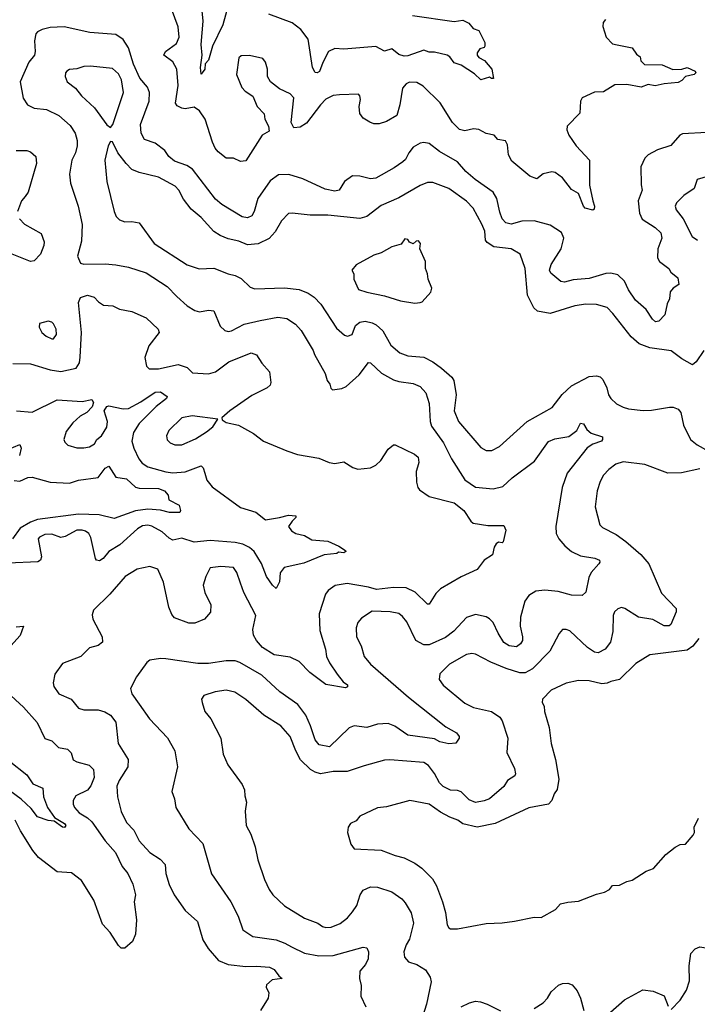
# Model space of a CAD drawing. Extents: x 1678431 to 1860718, y 384618 to 522882.
# Tile 324 of 473: x 1765265 to 1769072, y 501330 to 506864. Entities that reach past the tile are written whole.
import ezdxf

# ---------------------------------------------------------------- set-up
doc = ezdxf.new("R2010")
doc.units = 0

msp = doc.modelspace()

# ---------------------------------------------------------------- linework, layer by layer
at = {"layer": '0CON10XD'}
for points in [[(1766442.3, 506965), (1766405.3, 506835), (1766347.8, 506715), (1766325, 506636.9), (1766306.7, 506615), (1766304.4, 506585), (1766285, 506557.5), (1766279.5, 506595), (1766289.6, 506665), (1766283.8, 506725), (1766295.3, 506854.7), (1766287.2, 506932.8)], [(1768556.7, 506865), (1768543, 506847), (1768540, 506825), (1768558.8, 506765), (1768595, 506728.8), (1768622, 506722), (1768705.8, 506705.8), (1768730.5, 506670.5), (1768750, 506655), (1768755, 506632.5), (1768775, 506612.5), (1768875, 506609.4), (1768935, 506583.1), (1768985, 506585.7), (1769015, 506595.7), (1769060, 506575), (1769063.3, 506565), (1769053.9, 506556.1), (1769005.6, 506544.4), (1768985, 506521.2), (1768965, 506510), (1768885, 506503.8), (1768835, 506491.4), (1768795, 506499.4), (1768756.4, 506483.6), (1768675, 506499.1), (1768607.9, 506497.9), (1768545, 506457.8), (1768495, 506455.7), (1768425, 506424), (1768415.6, 506405), (1768411.3, 506338.7), (1768341.2, 506265), (1768338, 506245), (1768350.6, 506215), (1768391.4, 506155), (1768466.2, 506075), (1768466.3, 505933.7), (1768485.4, 505845), (1768494.3, 505815), (1768491.7, 505798.3), (1768485, 505793.8), (1768442, 505805), (1768431.9, 505815), (1768405, 505886.2), (1768365, 505910), (1768315, 505974), (1768273.3, 506005), (1768255, 506008.6), (1768205, 505998), (1768170.7, 505969.3), (1768130, 505985), (1768029.1, 506069.1), (1768010.8, 506105), (1768005, 506160), (1767993.6, 506183.6), (1767951.2, 506191.2), (1767930, 506215), (1767885, 506223.8), (1767845, 506247.1), (1767815, 506249.4), (1767765, 506239.4), (1767735, 506247.1), (1767696.2, 506286.2), (1767626.6, 506396.6), (1767530.9, 506490.9), (1767495, 506511.4), (1767455, 506513.3), (1767435, 506502.9), (1767415, 506479.2), (1767401.1, 506385), (1767383.9, 506326.1), (1767325, 506291.2), (1767285, 506279.2), (1767255, 506278), (1767231.7, 506288.3), (1767195, 506310), (1767176.4, 506336.4), (1767172.2, 506375), (1767178.8, 506415), (1767176.2, 506435), (1767167.5, 506445), (1767062.1, 506442.1), (1767025, 506437.5), (1766985, 506416.4), (1766954.2, 506385.8), (1766875, 506282), (1766840.9, 506259.1), (1766805, 506256), (1766790, 506285), (1766804.4, 506425), (1766785, 506447.1), (1766725, 506476), (1766674.4, 506514.4), (1766656, 506545), (1766657.5, 506585), (1766645.8, 506625), (1766630, 506645), (1766555, 506662), (1766509.3, 506660.7), (1766495, 506650), (1766482, 506555), (1766512.7, 506482.7), (1766531.2, 506461.2), (1766573.9, 506433.9), (1766598.8, 506375), (1766638.8, 506335), (1766642, 506305), (1766663.3, 506265), (1766667, 506237), (1766625.9, 506214.1), (1766535, 506071.2), (1766505, 506067.5), (1766465, 506086.2), (1766425, 506086.2), (1766380.3, 506120.3), (1766362.1, 506142.1), (1766347.3, 506175), (1766307.3, 506305), (1766275, 506351.4), (1766245, 506371.5), (1766195, 506363.3), (1766175, 506366.7), (1766149.8, 506379.8), (1766140, 506395), (1766155.4, 506494.6), (1766146.9, 506585), (1766125, 506627.1), (1766073.8, 506665), (1766084.2, 506685), (1766145, 506730.8), (1766161.1, 506765), (1766155, 506823.3), (1766118.2, 506925)], [(1767471.8, 506888.2), (1767705, 506854.3), (1767755, 506860.8), (1767787.5, 506845), (1767812.5, 506815), (1767845, 506802.5), (1767877.5, 506735), (1767878, 506715), (1767875, 506707.5), (1767850.7, 506699.3), (1767835, 506677.5), (1767834.3, 506665), (1767845, 506650.8), (1767876, 506635), (1767917.5, 506585), (1767926.7, 506533.3), (1767915, 506532.5), (1767905, 506540), (1767855, 506525.6), (1767819.1, 506559.1), (1767745, 506608.8), (1767705, 506622), (1767681.2, 506655), (1767666.7, 506665), (1767595, 506681.1), (1767565, 506680.9), (1767535, 506691.9), (1767445, 506660.7), (1767425, 506659.3), (1767395, 506667.8), (1767355, 506699.4), (1767315, 506687.1), (1767265, 506713.5), (1767085, 506698.1), (1767035, 506700.9), (1767000.4, 506685), (1766967.8, 506622.2), (1766948.3, 506571.8), (1766935, 506564.5), (1766925, 506567.5), (1766909.5, 506595), (1766885.9, 506755), (1766845, 506809.5), (1766795, 506846.4), (1766665, 506895.6)], [(1769125, 506228.9), (1768987.9, 506222.1), (1768974, 506215), (1768923.2, 506156.8), (1768848.3, 506131.7), (1768795, 506104), (1768777.5, 506085), (1768754.2, 506035.8), (1768755.6, 505935), (1768761.2, 505905), (1768739.1, 505845), (1768746.1, 505776.1), (1768762, 505742), (1768834.4, 505695), (1768866.4, 505665), (1768872.9, 505635), (1768849.2, 505575), (1768848, 505525), (1768858.8, 505505), (1768912.5, 505465), (1768923.3, 505445), (1768962.7, 505412.7), (1768968.1, 505375), (1768935.4, 505354.6), (1768919.2, 505335), (1768916, 505295), (1768902.7, 505267.3), (1768888.6, 505205), (1768855, 505169.2), (1768836.1, 505166.1), (1768819.7, 505179.7), (1768785, 505235.7), (1768725, 505287.1), (1768685.5, 505345), (1768663.4, 505393.4), (1768625, 505430.6), (1768585, 505439.5), (1768557.6, 505437.6), (1768465, 505408.2), (1768375, 505401.8), (1768325, 505388.9), (1768305, 505391.9), (1768249.5, 505439.5), (1768241.8, 505455), (1768251.4, 505488.6), (1768306.2, 505575), (1768321.4, 505635), (1768308.3, 505668.3), (1768245, 505708.5), (1768155, 505733.8), (1768085, 505730.7), (1768025, 505713.8), (1767995, 505721.5), (1767976.1, 505745), (1767961.9, 505781.9), (1767945, 505858.8), (1767924.7, 505894.7), (1767823.6, 505965), (1767771.2, 506011.2), (1767724.5, 506065), (1767623.2, 506123.2), (1767565, 506168.5), (1767535, 506173.3), (1767515, 506168.9), (1767475, 506146.9), (1767450, 506115), (1767432.2, 506077.8), (1767417.5, 506065), (1767369.1, 506030.9), (1767265, 505973.3), (1767235, 505969.5), (1767175, 505983.3), (1767134.3, 505985.7), (1767090, 505955), (1767058.8, 505905), (1767035, 505900), (1766981.2, 505911.2), (1766855, 505970), (1766775.8, 505994.2), (1766717.9, 505992.1), (1766671.2, 505958.8), (1766601.6, 505858.4), (1766581.2, 505785), (1766568.3, 505761.7), (1766545, 505749.2), (1766515, 505756.1), (1766401.1, 505825), (1766365, 505854.6), (1766235, 506024.5), (1766203.5, 506043.5), (1766135, 506069.2), (1766102.7, 506095), (1766079.4, 506129.4), (1766025, 506169.4), (1765965, 506190), (1765946.2, 506225), (1765943.1, 506275), (1765991.3, 506405), (1765994.1, 506455), (1765983.1, 506485), (1765938.8, 506535), (1765904.6, 506614.6), (1765875.6, 506705.6), (1765845, 506752.2), (1765805, 506780), (1765658.8, 506791.2), (1765515, 506822.7), (1765435, 506820.4), (1765390.5, 506809.5), (1765363.9, 506796.1), (1765354.4, 506785), (1765347.5, 506745), (1765352.1, 506685), (1765348.2, 506665), (1765316.2, 506625), (1765267.8, 506515), (1765283.3, 506423.3), (1765309.2, 506385), (1765345, 506365.6), (1765415, 506359.1), (1765484.2, 506325), (1765548.7, 506268.7), (1765575.4, 506225), (1765587.1, 506185), (1765586.9, 506155), (1765577.1, 506115), (1765558.2, 506075), (1765544.6, 505994.6), (1765549.4, 505945), (1765592.2, 505815), (1765615, 505712.5), (1765611.4, 505618.6), (1765588.9, 505535), (1765606.7, 505495), (1765625, 505490), (1765745, 505491.2), (1765805, 505485.6), (1765875, 505472.5), (1765975, 505440.5), (1766092.5, 505365), (1766147.1, 505307.1), (1766206.2, 505256.2), (1766248.9, 505228.9), (1766275, 505222.2), (1766325, 505231.4), (1766355, 505228), (1766390.7, 505140.7), (1766416.8, 505116.8), (1766435, 505111.9), (1766455, 505115.6), (1766525, 505151.5), (1766615, 505173.6), (1766715, 505191.5), (1766764.6, 505184.6), (1766815, 505153.1), (1766846.6, 505116.6), (1766912.5, 505005), (1766921.1, 504981.1), (1766980, 504875), (1766991.9, 504835), (1767007.5, 504815), (1767011.9, 504791.9), (1767022.7, 504782.7), (1767075, 504790.6), (1767098.9, 504801.1), (1767171.6, 504868.4), (1767225, 504936), (1767235, 504935.7), (1767296.5, 504876.5), (1767365, 504840.4), (1767395, 504829.6), (1767475, 504819.5), (1767515, 504801.1), (1767545.9, 504765.9), (1767565, 504706.7), (1767570.4, 504605), (1767578.2, 504578.2), (1767645.8, 504485.8), (1767691.1, 504395), (1767765, 504277.1), (1767825, 504235.3), (1767925, 504227.5), (1767979.1, 504240.9), (1768032.2, 504287.8), (1768156.8, 504383.2), (1768235, 504492.9), (1768271.7, 504508.3), (1768349.2, 504520.8), (1768394, 504555), (1768415, 504595.7), (1768432.1, 504592.1), (1768450.4, 504560.4), (1768475, 504539.4), (1768538.9, 504518.9), (1768539.4, 504505), (1768532.5, 504495), (1768485, 504477.5), (1768453.5, 504456.5), (1768340, 504315), (1768312.3, 504235), (1768276.8, 504015), (1768279.6, 503975), (1768294.5, 503945), (1768326.5, 503906.5), (1768365.6, 503875), (1768415, 503850), (1768496.7, 503836.7), (1768522, 503825), (1768524, 503815), (1768517.5, 503805), (1768475, 503756)], [(1765775, 506257.5), (1765788, 506275), (1765847.5, 506455), (1765837.3, 506525), (1765819.8, 506559.8), (1765785, 506588.5), (1765663, 506603), (1765625, 506601.4), (1765585, 506588), (1765545, 506584), (1765530, 506575), (1765522, 506565), (1765519.2, 506545), (1765530.8, 506515), (1765578.2, 506478.2), (1765611.9, 506435), (1765685, 506368.6), (1765755, 506273.3), (1765775, 506257.5)], [(1769108, 505005), (1769065, 504940), (1769045, 504923.3), (1768985, 504956.9), (1768925, 505003.3), (1768805, 505020), (1768745, 505041.5), (1768700.9, 505080.9), (1768597.5, 505212.5), (1768565.3, 505245.3), (1768505, 505263.2), (1768445, 505264.6), (1768384, 505256), (1768245, 505212.9), (1768174.7, 505224.7), (1768153.6, 505243.6), (1768117.1, 505315), (1768104.4, 505464.4), (1768075.5, 505545.5), (1768025.4, 505575.4), (1767927.9, 505587.9), (1767891.5, 505611.5), (1767881.1, 505625), (1767877.5, 505675), (1767861.8, 505715), (1767811.9, 505805), (1767775, 505842.9), (1767675, 505915.6), (1767585, 505948.9), (1767555, 505947.8), (1767515, 505931.1), (1767395, 505862.5), (1767295, 505819.5), (1767215, 505757.1), (1767175, 505746.6), (1766995.5, 505764.5), (1766895.7, 505764.3), (1766795, 505776.2), (1766775, 505773.8), (1766735, 505732.5), (1766699.1, 505670.9), (1766666.7, 505633.3), (1766605, 505604.6), (1766545, 505598.9), (1766495, 505619.5), (1766435, 505632.5), (1766390.4, 505650.4), (1766355, 505672.9), (1766285, 505751.9), (1766227.9, 505797.9), (1766185.6, 505855), (1766159.1, 505905), (1766137.3, 505927.3), (1766045, 505977.7), (1765935.5, 506004.5), (1765895, 506021.1), (1765863.1, 506055), (1765815.6, 506115.6), (1765785, 506177.5), (1765775, 506180), (1765761.2, 506155), (1765743.1, 506075), (1765754.5, 505955), (1765795.6, 505785), (1765807.4, 505757.4), (1765825, 505738), (1765855, 505727.5), (1765895, 505730), (1765935, 505722.5), (1766020, 505605), (1766205.3, 505485.3), (1766273.2, 505463.2), (1766355, 505466.5), (1766435, 505434.5), (1766475.5, 505425.5), (1766508.3, 505408.3), (1766560.3, 505360.3), (1766585, 505351.4), (1766753.1, 505356.9), (1766835, 505347.9), (1766885, 505327.1), (1766918.1, 505305), (1766956.4, 505265), (1767045, 505130.8), (1767089.7, 505089.7), (1767105.6, 505084.4), (1767132, 505095), (1767151.9, 505145), (1767175, 505164.5), (1767205, 505168.8), (1767245, 505159.1), (1767268, 505148), (1767305, 505115.6), (1767350.5, 505035), (1767400.7, 504990.7), (1767445, 504973.6), (1767535, 504966.7), (1767585, 504941.2), (1767635, 504904.5), (1767691.9, 504855), (1767702.9, 504835), (1767717.7, 504755), (1767706.4, 504665), (1767730, 504605), (1767855, 504459.2), (1767885, 504441.4), (1767917.1, 504442.9), (1767960, 504465), (1768115.4, 504604.6), (1768256.7, 504683.3), (1768312, 504758), (1768365, 504806.7), (1768465, 504858.6), (1768505, 504861.4), (1768526.4, 504856.4), (1768541.7, 504841.7), (1768563.1, 504795), (1768573.1, 504755), (1768585.7, 504735), (1768618, 504705), (1768655, 504685.6), (1768685, 504676.7), (1768767.9, 504667.9), (1768815, 504669.4), (1768915, 504685.6), (1768935.5, 504685.5), (1768965, 504674), (1768978.6, 504655), (1768994.2, 504585), (1769034, 504505), (1769070.8, 504475), (1769135, 504438.6)], [(1765245, 506127.8), (1765305, 506129.4), (1765325, 506121.4), (1765354.3, 506095), (1765358.5, 506055), (1765311.4, 505895), (1765295, 505870.8), (1765274.4, 505845), (1765252.5, 505785)], [(1769135, 505984.3), (1769071.2, 505965), (1769054.2, 505915), (1768996.2, 505875), (1768955.7, 505834.3), (1768947.5, 505815), (1768952.5, 505795), (1768992.9, 505745), (1769042.2, 505645), (1769071.9, 505625)], [(1765262.5, 505745), (1765292, 505715), (1765385, 505662), (1765401.2, 505615), (1765400.4, 505595), (1765381.1, 505545), (1765345, 505508.1), (1765324.4, 505504.4), (1765195, 505557.5)], [(1767485, 505270), (1767515, 505273.3), (1767525, 505277.5), (1767575, 505332.5), (1767580, 505355), (1767558.8, 505405), (1767556.7, 505435), (1767543.8, 505465), (1767543.8, 505505), (1767513.3, 505575), (1767516.7, 505605), (1767505, 505620), (1767491.7, 505618.3), (1767475, 505603.3), (1767455, 505612.5), (1767445, 505627.5), (1767428.3, 505631.7), (1767408.3, 505601.7), (1767355, 505587.5), (1767295, 505553.8), (1767255, 505540), (1767155, 505486.2), (1767130, 505455), (1767142.5, 505435), (1767142.5, 505405), (1767167.3, 505347.3), (1767215, 505331.4), (1767315, 505311.8), (1767405, 505283.3), (1767485, 505270)], [(1765225, 504930.8), (1765325, 504929.6), (1765435, 504895.5), (1765495, 504886.9), (1765581.2, 504905), (1765600, 504935), (1765605, 504967.5), (1765611.4, 505105), (1765594.5, 505275), (1765607, 505303), (1765645, 505315.5), (1765682, 505305), (1765707.5, 505277.5), (1765735, 505260), (1765787.5, 505255), (1765825, 505237.5), (1765895, 505223.8), (1765975, 505188.6), (1766043.3, 505125), (1766047.5, 505105), (1765989.8, 505030.2), (1765968.2, 504965), (1765977.2, 504917.2), (1765991.2, 504901.2), (1766045, 504901.5), (1766155.6, 504925.6), (1766205, 504908), (1766235, 504878.8), (1766325, 504872.5), (1766365, 504884.3), (1766439.4, 504940.6), (1766565, 504991.1), (1766595, 504979.2), (1766624.1, 504934.1), (1766668.8, 504885), (1766675.8, 504825), (1766671.2, 504808.8), (1766655, 504794), (1766568.9, 504751.1), (1766445, 504666), (1766400, 504625), (1766402.5, 504615), (1766425, 504598.8), (1766494.4, 504584.4), (1766578.8, 504538.8), (1766635, 504494.3), (1766765, 504441.1), (1766825, 504420), (1766945, 504398.8), (1767004, 504374), (1767035, 504369.2), (1767085, 504378), (1767136.6, 504346.6), (1767165, 504337.1), (1767235, 504345.8), (1767265, 504360), (1767294.3, 504385.7), (1767335, 504450), (1767365, 504473.3), (1767375, 504473.8), (1767482.4, 504422.4), (1767503.8, 504405), (1767507.1, 504375), (1767499.3, 504349.3), (1767491.4, 504325), (1767493.1, 504265), (1767500.8, 504235), (1767511.7, 504221.7), (1767564.5, 504184.5), (1767705, 504148.1), (1767759.2, 504105), (1767798.8, 504045), (1767813.2, 504033.2), (1767895, 504020.9), (1767985, 504020), (1767996, 503995), (1767981.7, 503928.3), (1767975, 503922.5), (1767955, 503926.2), (1767942.3, 503917.7), (1767931.2, 503898.8), (1767921.2, 503855), (1767873.8, 503825), (1767835, 503774), (1767745, 503732.9), (1767629.2, 503665), (1767601.7, 503638.3), (1767565, 503578), (1767555, 503579.2), (1767486.1, 503646.1), (1767435, 503670), (1767365, 503672.9), (1767269.3, 503660.7), (1767225, 503674.7), (1767105, 503694.6), (1767036.3, 503683.7), (1766997.5, 503655), (1766981.9, 503635), (1766947.3, 503525), (1766950.2, 503430.2), (1766983.5, 503325), (1766987.8, 503285), (1767005, 503248), (1767048.1, 503185), (1767082.1, 503142.1), (1767105.8, 503125), (1767105.9, 503114.1), (1767095, 503108), (1766985, 503126.9), (1766895.4, 503195.4), (1766835, 503257.1), (1766785, 503280), (1766695, 503293.8), (1766628.6, 503335), (1766594.4, 503375), (1766578.5, 503405), (1766574.5, 503435.5), (1766590.8, 503515), (1766524.2, 503645), (1766505, 503696.7), (1766485, 503756.7), (1766465, 503783.8), (1766395, 503790), (1766335, 503782), (1766310, 503735), (1766296, 503685), (1766304.4, 503645), (1766337.5, 503575), (1766336.4, 503533.6), (1766302.5, 503495), (1766248.3, 503471.7), (1766215, 503471.4), (1766135, 503502), (1766119.7, 503519.7), (1766102.2, 503562.2), (1766072.6, 503702.6), (1766040, 503775), (1765995, 503790.5), (1765925, 503775.5), (1765857.1, 503735), (1765770.6, 503635), (1765679.4, 503545), (1765670.9, 503519.1), (1765675.6, 503495), (1765727.1, 503395), (1765730, 503365), (1765705, 503347.1), (1765656.4, 503333.6), (1765608, 503285), (1765505.6, 503244.4), (1765462.5, 503185), (1765453.2, 503136.8), (1765455.6, 503115), (1765483.9, 503073.9), (1765554.3, 503044.3), (1765595, 502994.3), (1765625, 502985.6), (1765705, 502984.5), (1765743.7, 502973.7), (1765775, 502954.2), (1765804.4, 502915), (1765817.1, 502795), (1765874.3, 502705), (1765871.9, 502665), (1765823.1, 502586.9), (1765810.9, 502555), (1765814.6, 502495), (1765834, 502414), (1765865, 502350.8), (1765905, 502308.8), (1765935, 502247.5), (1765995, 502181.9), (1766054.6, 502144.6), (1766082.5, 502115), (1766085.7, 502065), (1766105, 502002.5), (1766131.9, 501945), (1766195, 501856.2), (1766264.2, 501795), (1766292.8, 501692.8), (1766323.9, 501643.9), (1766380.8, 501575), (1766435, 501553.1), (1766535, 501542.2), (1766595.3, 501544.7), (1766667.8, 501537.8), (1766694.3, 501525), (1766720, 501490), (1766740, 501475), (1766683.4, 501466.6), (1766651.7, 501438.3), (1766650, 501425), (1766663.8, 501395), (1766661.2, 501365), (1766617.5, 501295)], [(1765445, 505070), (1765455, 505070.8), (1765472.2, 505095), (1765470, 505125), (1765455, 505154.3), (1765445, 505164.3), (1765425, 505169.2), (1765375, 505155.7), (1765373.3, 505135), (1765388.8, 505105), (1765413.3, 505085), (1765445, 505070)], [(1765245.8, 504665.8), (1765335, 504657.8), (1765475, 504726.2), (1765615, 504718.5), (1765669.7, 504729.7), (1765678.8, 504711.2), (1765672.5, 504687.5), (1765642.5, 504655), (1765604.6, 504635.4), (1765562.4, 504597.6), (1765525, 504548.8), (1765512.5, 504505), (1765518.3, 504488.3), (1765535, 504472.5), (1765585, 504456.9), (1765625, 504456.7), (1765656.2, 504463.8), (1765685, 504479.2), (1765697.5, 504505), (1765724, 504525), (1765755, 504574), (1765758.1, 504605), (1765740, 504665), (1765755, 504690), (1765766.2, 504693.8), (1765845, 504676.6), (1765875, 504678), (1765945, 504715.4), (1766025, 504770), (1766055, 504771.9), (1766093.8, 504745), (1766088.8, 504735), (1766031.2, 504688.8), (1765935.3, 504595), (1765903.1, 504543.1), (1765894.3, 504494.3), (1765905.3, 504455.3), (1765933.6, 504395), (1765952, 504372), (1765985, 504349.6), (1766085, 504322.4), (1766125, 504317.3), (1766195, 504321.5), (1766285, 504355.8), (1766295.6, 504345.6), (1766304.2, 504315.8), (1766315.6, 504275), (1766345, 504238.1), (1766505, 504121.8), (1766591.2, 504095), (1766645, 504053.5), (1766724.7, 504065.3), (1766775, 504079.5), (1766815.6, 504075.6), (1766816.2, 504065), (1766794.6, 504045.4), (1766775.5, 504015), (1766790.9, 503990.9), (1766816.6, 503976.6), (1766863.8, 503965), (1766905, 503940.5), (1766995, 503933.6), (1767057.5, 503905), (1767095, 503880), (1767096.1, 503873.9), (1767085, 503867.5), (1767055, 503870), (1767046.4, 503863.6), (1766976.1, 503856.1), (1766861.2, 503808.8), (1766750, 503785), (1766728.1, 503755), (1766723.3, 503705), (1766705, 503667.5), (1766685, 503685.7), (1766651.8, 503735), (1766623.6, 503806.4), (1766581.4, 503875), (1766556.3, 503896.3), (1766517.8, 503915), (1766475, 503925.2), (1766334, 503936), (1766245, 503927.4), (1766175, 503950.4), (1766125, 503939.2), (1766105, 503949.2), (1766065.8, 503985), (1766007, 504017), (1765985, 504022.1), (1765955, 504018.5), (1765927.3, 504002.7), (1765827.3, 503912.7), (1765766.2, 503873.8), (1765734.3, 503835), (1765712.2, 503822.2), (1765695.5, 503825.5), (1765689.5, 503835), (1765664, 503954), (1765652.2, 503975), (1765635, 503989.1), (1765615, 503995.4), (1765585, 503993.8), (1765520.2, 503959.8), (1765495, 503953.3), (1765445, 503971.2), (1765405, 503970.4), (1765375, 503955.6), (1765368.6, 503945), (1765386.9, 503845), (1765380.6, 503825), (1765365.8, 503815.8), (1765200.6, 503809.4)], [(1766135.8, 504474.2), (1766175, 504474.4), (1766253, 504507), (1766315, 504548), (1766348.8, 504575), (1766377.5, 504617.5), (1766233.7, 504636.3), (1766175, 504625.6), (1766102.5, 504555), (1766088.6, 504525), (1766093.2, 504503.2), (1766110, 504485), (1766135.8, 504474.2)], [(1765195, 504445.4), (1765265, 504475.8), (1765272.7, 504455), (1765263.1, 504415)], [(1765234.2, 504274.2), (1765265, 504270.8), (1765310.2, 504289.8), (1765335, 504292.5), (1765435, 504264.6), (1765545, 504259.6), (1765595.5, 504275.5), (1765705, 504290.8), (1765745, 504342.9), (1765765, 504354.2), (1765805, 504292.5), (1765865, 504283.1), (1765915, 504236.9), (1765935, 504230.5), (1766045, 504228.7), (1766077.5, 504215), (1766098.8, 504191.2), (1766103.3, 504165), (1766160, 504135), (1766168, 504105), (1766165, 504093.3), (1766106.3, 504093.7), (1766055, 504106.3), (1765985, 504112.3), (1765915, 504102.6), (1765795, 504060), (1765711.1, 504081.1), (1765595, 504083.7), (1765365, 504053.6), (1765325, 504040.2), (1765267.2, 504005), (1765223.9, 503946.1)], [(1769085, 504340), (1768982.8, 504317.2), (1768905.7, 504314.3), (1768777, 504363), (1768655, 504377.8), (1768613.8, 504365), (1768575, 504335.8), (1768545, 504303.8), (1768525, 504267.5), (1768508.6, 504215), (1768497.5, 504125), (1768523.8, 504025), (1768539.1, 504009.1), (1768615, 503969.4), (1768670.8, 503930.8), (1768755, 503858.1), (1768798.5, 503805), (1768870.7, 503640.7), (1768953.1, 503555), (1768953.6, 503535), (1768922.9, 503465), (1768913.6, 503456.4), (1768885, 503456.5), (1768822.5, 503492.5), (1768742, 503505), (1768665, 503554.3), (1768645, 503559.2), (1768625, 503552), (1768606, 503535), (1768598.9, 503515), (1768597.7, 503425), (1768584.7, 503365.3), (1768554.7, 503325.3), (1768515, 503305.4), (1768495, 503309.3), (1768455.4, 503335), (1768355, 503428.2), (1768335, 503436.7), (1768315, 503435.8), (1768295.4, 503414.6), (1768243.3, 503315), (1768146.4, 503215), (1768105, 503193.4), (1768075, 503193.5), (1767997.1, 503217.1), (1767912.1, 503252.1), (1767825, 503297.5), (1767805, 503301.4), (1767775, 503295.6), (1767679.4, 503240.6), (1767625, 503186.2), (1767622, 503155), (1767643.5, 503123.5), (1767765, 503022.1), (1767815, 502997.5), (1767915, 502974.5), (1767962.8, 502942.8), (1767975, 502923.3), (1768006.2, 502826.2), (1768000.6, 502745), (1768044.6, 502654.6), (1768051.1, 502625), (1768047.1, 502612.9), (1768005, 502586.9), (1767985, 502554.5), (1767905, 502485.4), (1767875, 502472.7), (1767825, 502464.1), (1767789.5, 502479.5), (1767745, 502523.8), (1767725, 502531.2), (1767685, 502533.3), (1767644.5, 502554.5), (1767623.7, 502575), (1767595, 502626.2), (1767561, 502671), (1767535, 502688.5), (1767345, 502703.5), (1767315, 502701.5), (1767199.4, 502670.6), (1767105, 502638.7), (1767025, 502637.6), (1766955, 502625.9), (1766925, 502634), (1766899, 502649), (1766843.1, 502703.1), (1766815.4, 502755), (1766784.4, 502835), (1766732, 502895), (1766635.8, 502955), (1766535, 503042.5), (1766473.4, 503083.4), (1766424.3, 503095.7), (1766363.4, 503086.6), (1766300, 503065), (1766286.7, 503045), (1766288.8, 503025), (1766304, 502975), (1766338.8, 502935), (1766394.2, 502825), (1766408, 502735), (1766434, 502675), (1766514.2, 502564.2), (1766527.5, 502535), (1766529.5, 502500.5), (1766539.2, 502465), (1766530.8, 502415), (1766537.5, 502335), (1766563.1, 502285), (1766586.9, 502215), (1766602, 502142), (1766640.3, 502030.3), (1766665.6, 501975.6), (1766687.5, 501945), (1766752.2, 501882.2), (1766865, 501814.5), (1766938.8, 501785), (1766965, 501767.8), (1766985, 501761.5), (1767015, 501763.3), (1767065, 501784.4), (1767105.7, 501815), (1767135, 501848.6), (1767159.5, 501885), (1767177.5, 501945), (1767195, 501970.9), (1767235, 501990.4), (1767275, 501988.2), (1767355, 501961.8), (1767411.6, 501921.6), (1767430.6, 501900.6), (1767464.2, 501844.2), (1767477.9, 501785), (1767454.7, 501695.3), (1767436.2, 501663.8), (1767423.3, 501625), (1767427.1, 501595), (1767449.1, 501569.1), (1767495, 501552.5), (1767544.2, 501524.2), (1767571.2, 501481.2), (1767577.1, 501455), (1767549.8, 501330.2), (1767528.9, 501265)], [(1768475, 503756), (1768461.4, 503728.6), (1768445, 503646.7), (1768425, 503627.5), (1768365, 503628.8), (1768289.3, 503649.3), (1768215, 503656.9), (1768165, 503650.9), (1768125, 503627.1), (1768103.5, 503595), (1768077.9, 503505), (1768075.6, 503455), (1768090, 503395), (1768088.6, 503375), (1768079.2, 503355), (1768055, 503339.2), (1768015, 503344.4), (1767985, 503363.1), (1767952.1, 503415), (1767925.6, 503475), (1767905, 503496.9), (1767885, 503508.1), (1767825, 503521.1), (1767775, 503503.1), (1767703.9, 503426.1), (1767657.8, 503392.2), (1767565, 503350.4), (1767535, 503349.7), (1767489.6, 503375), (1767439.1, 503479.1), (1767415, 503510), (1767395, 503525.6), (1767346, 503536), (1767245, 503540), (1767185, 503500), (1767165, 503476.2), (1767155.6, 503445), (1767157.1, 503395), (1767182.9, 503345), (1767200, 503285), (1767235, 503240.6), (1767448.5, 503055), (1767658.6, 502888.6), (1767719.2, 502855), (1767734, 502835), (1767733.8, 502825), (1767715, 502796.7), (1767675, 502792.9), (1767625, 502805.7), (1767595, 502821.9), (1767445, 502841.5), (1767372, 502892), (1767335, 502907.3), (1767275, 502904.2), (1767215, 502884.6), (1767144.4, 502894.4), (1767115, 502883.1), (1767005, 502776), (1766947.6, 502787.6), (1766925, 502815.8), (1766899.3, 502895), (1766871.3, 502955), (1766826.5, 503015), (1766726.7, 503086.7), (1766625, 503180), (1766501.5, 503251.5), (1766475, 503259.2), (1766425, 503260.8), (1766325, 503245.4), (1766265, 503244.7), (1766085, 503270.8), (1766055, 503272.7), (1765995, 503264.4), (1765978.8, 503251.2), (1765920.1, 503169.9), (1765886.9, 503105), (1765894.5, 503075), (1765936.5, 503016.5), (1765994.4, 502935), (1766095, 502827.5), (1766135.6, 502755), (1766150.6, 502665), (1766119.2, 502525), (1766134, 502485), (1766142.5, 502435), (1766215, 502316.2), (1766294.2, 502234.2), (1766342, 502062), (1766451.5, 501905), (1766492.9, 501825), (1766518.5, 501748.5), (1766575, 501710.5), (1766705, 501691.5), (1766755, 501673.8), (1766792.2, 501652.3), (1766865, 501616.2), (1766945, 501602), (1767025, 501604.1), (1767195, 501650.6), (1767215, 501646.2), (1767223.6, 501623.6), (1767222.7, 501585), (1767206.7, 501553.3), (1767175.8, 501515), (1767172.9, 501475), (1767182.5, 501435), (1767180.8, 501375), (1767209.2, 501315)], [(1765245, 503451.6), (1765285.7, 503455.7), (1765267.6, 503402.4), (1765197.1, 503325)], [(1769079.4, 503385), (1769046.7, 503343.3), (1769015, 503320.9), (1768805, 503293.8), (1768726.7, 503245), (1768634.3, 503155.7), (1768585.7, 503144.3), (1768565.7, 503134.3), (1768535, 503131.4), (1768465, 503148), (1768405, 503150), (1768335, 503134), (1768251.2, 503095), (1768202, 503045), (1768200.8, 503025), (1768210.6, 503005), (1768213.1, 502975), (1768240, 502885), (1768250.6, 502795), (1768275.7, 502705), (1768293.1, 502595), (1768285, 502536.7), (1768267.1, 502512.9), (1768254.2, 502475), (1768236, 502455), (1768125, 502433.5), (1767936, 502345), (1767835, 502325.5), (1767754.7, 502344.7), (1767726.2, 502365), (1767680.8, 502380.8), (1767629.2, 502409.2), (1767565, 502454.3), (1767455.9, 502475.9), (1767325, 502438.8), (1767275, 502433.3), (1767175, 502386.7), (1767155, 502361.2), (1767122.5, 502345), (1767110, 502325), (1767106.7, 502295), (1767125, 502230), (1767143, 502203), (1767295, 502195.8), (1767375, 502165.6), (1767425, 502153.6), (1767485, 502123.8), (1767524.5, 502095), (1767584.5, 502035), (1767605.5, 501995.5), (1767640.4, 501905), (1767656.5, 501845), (1767665.7, 501775.7), (1767675, 501760), (1767685, 501753.8), (1767725, 501753.8), (1767885, 501783.8), (1767975, 501786.7), (1768045, 501796.7), (1768155, 501820), (1768195, 501816.7), (1768275, 501862.5), (1768303.3, 501895), (1768345, 501902.9), (1768405, 501910), (1768505, 501948.8), (1768550.5, 501959.5), (1768577.5, 501975), (1768595, 501996.7), (1768635, 501998.8), (1768675, 502020), (1768705, 502027.5), (1768785, 502077.5), (1768825, 502092.5), (1768895, 502172.5), (1768946.4, 502213.6), (1768975, 502227.5), (1769005, 502230), (1769049.3, 502280.7), (1769056.7, 502295), (1769053.3, 502325), (1769078.8, 502375)], [(1765195, 503084), (1765285, 502999.4), (1765363.1, 502913.1), (1765405, 502823.8), (1765445, 502810), (1765483.2, 502773.2), (1765532.9, 502762.9), (1765553.3, 502743.3), (1765565, 502704.3), (1765585, 502693.1), (1765655, 502673.8), (1765679.4, 502649.4), (1765682.5, 502605), (1765665, 502558.2), (1765645, 502533.8), (1765579.6, 502500.4), (1765565.6, 502475), (1765564.4, 502455), (1765572.9, 502435), (1765599.4, 502405), (1765645, 502378.2), (1765669.1, 502355), (1765745, 502247.8), (1765803, 502183), (1765841.1, 502105), (1765871.9, 502065), (1765900.8, 502005), (1765914.7, 501945.3), (1765906.8, 501905), (1765921.4, 501805), (1765914.3, 501724.3), (1765898.1, 501681.9), (1765855, 501644.5), (1765835.5, 501645.5), (1765819.4, 501659.4), (1765772.9, 501732.9), (1765730.2, 501780.2), (1765680.5, 501915), (1765611.8, 502025), (1765555, 502069.4), (1765475, 502074.4), (1765370, 502155), (1765337.7, 502195), (1765268.5, 502305), (1765239.4, 502365)], [(1765205, 502698.8), (1765305, 502618.6), (1765338.2, 502568.2), (1765393.8, 502543.8), (1765398.2, 502495), (1765420.9, 502435), (1765459.6, 502379.6), (1765516.2, 502345), (1765523.3, 502335), (1765516.7, 502323.3), (1765505, 502325.6), (1765458.7, 502358.7), (1765425, 502362.2), (1765365, 502382.9), (1765329.7, 502429.7), (1765273.3, 502483.3), (1765209.5, 502529.5)], [(1768925, 501300), (1768975, 501352.5), (1769011.7, 501408.3), (1769027.7, 501462.3), (1769026.9, 501545), (1769035.5, 501614.5), (1769059.1, 501640.9), (1769085, 501652.9), (1769143.5, 501643.5), (1769373.2, 501563.2), (1769495, 501491.2), (1769598.9, 501468.9), (1769707.8, 501417.8), (1769785, 501356.2), (1769806.2, 501325)], [(1768155, 501305.8), (1768205, 501337.5), (1768230.8, 501365), (1768251.2, 501398.8), (1768292.2, 501437.8), (1768315, 501446.5), (1768345, 501447.5), (1768368.6, 501438.6), (1768396, 501405), (1768416, 501365), (1768434.2, 501294.2)], [(1768583.3, 501285), (1768663.3, 501355), (1768765, 501411.2), (1768823.9, 501403.9), (1768885, 501376.7), (1768908.8, 501318.8)], [(1767745, 501316.2), (1767791.2, 501338.8), (1767825, 501346.7), (1767854.3, 501344.3), (1767891.3, 501331.3), (1767965, 501292)]]:
    msp.add_lwpolyline(points, dxfattribs=at)

doc.saveas('drawing.dxf')
